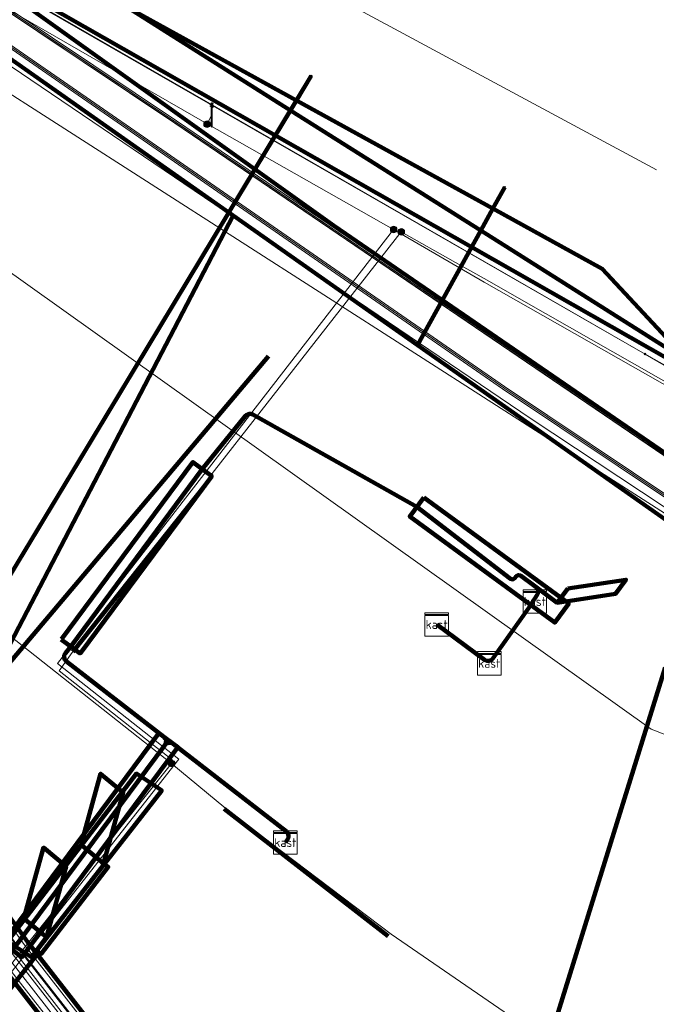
# Model space of a CAD drawing. Extents: x 152558 to 154479, y 462974 to 463683.
# Tile 629 of 638: x 154315 to 154336, y 463522 to 463555. Entities that reach past the tile are written whole.
import ezdxf
from ezdxf.enums import TextEntityAlignment as Align
from ezdxf.lldxf.tags import DXFTag

# ---------------------------------------------------------------- set-up
doc = ezdxf.new("R2010")
doc.units = 0
doc.header["$LTSCALE"] = 0.2
doc.layers.get('0').update_dxf_attribs({"linetype": 'CONTINUOUS'})
for name, color, linetype, lineweight in [('B-RO-KL-DATA_DUCT_ZIGGO BV-G', 90, 'CONTINUOUS', 100), ('B-RO-KL-DATA_EUROFIBER NEDERLAND BV-G', 90, 'KL-DATA-N', 18), ('B-RO-KL-DATA_HULPSTUK_EUROFIBER NEDERLAND BV-S', 90, 'CONTINUOUS', 25), ('B-RO-KL-DATA_HULPSTUK_KPN BV-S', 90, 'CONTINUOUS', 25), ('B-RO-KL-DATA_KABELBED_KPN BV-G', 90, 'CONTINUOUS', 100), ('B-RO-KL-DATA_KABELBED_ZIGGO BV-G', 90, 'CONTINUOUS', 100), ('B-RO-KL-DATA_MANTELBUIS_ASBESTCEMENT_KPN BV-G', 90, 'CONTINUOUS', 100), ('B-RO-KL-DATA_STEDIN NETBEHEER BV-G', 90, 'KL-DATA-N', 18), ('B-RO-KL-ET_HS_50 KV_STEDIN NETBEHEER BV-G', 10, 'KL-HS-N', 18), ('B-RO-KL-ET_HS_MANTELBUIS_PE_125_STEDIN NETBEHEER BV-G', 10, 'CONTINUOUS', 100), ('B-RO-KL-ET_LS_230 V_GEMEENTE AMERSFOORT-G', 190, 'KL-LS-N', 18), ('B-RO-KL-ET_LS_400 V_STEDIN NETBEHEER BV-G', 190, 'KL-LS-N', 18), ('B-RO-KL-ET_LS_GEMEENTE AMERSFOORT-S', 190, 'CONTINUOUS', 25), ('B-RO-KL-ET_LS_HULPSTUK_GEMEENTE AMERSFOORT-S', 190, 'CONTINUOUS', 25), ('B-RO-KL-ET_LS_KABELBED_GEMEENTE AMERSFOORT-G', 190, 'CONTINUOUS', 100), ('B-RO-KL-ET_LS_MANTELBUIS_110_GEMEENTE AMERSFOORT-G', 190, 'CONTINUOUS', 100), ('B-RO-KL-ET_LS_MANTELBUIS_GEMEENTE AMERSFOORT-G', 190, 'CONTINUOUS', 100), ('B-RO-KL-ET_LS_MANTELBUIS_PE_125_STEDIN NETBEHEER BV-G', 190, 'CONTINUOUS', 100), ('B-RO-KL-ET_MS_10 KV_STEDIN NETBEHEER BV-G', 130, 'KL-MS-N', 18), ('B-RO-KL-ET_MS_MANTELBUIS_PE_125_STEDIN NETBEHEER BV-G', 130, 'CONTINUOUS', 100), ('B-RO-KL-GAS_LD_PE_110_0.1 BAR_STEDIN NETBEHEER BV-G', 50, 'KL-GAS-LD-N', 18), ('B-RO-KL-WATER_150_VITENS-G', 170, 'KL-WATER-N', 18)]:
    doc.layers.add(name, color=color, linetype=linetype, lineweight=lineweight)
doc.styles.add('NLCS-ISO', font='NLCS-ISO.ttf')
tags = doc.linetypes.add('KL-DATA-N', pattern='A,4,-1,[101,NLCS.SHX,S=0.5,R=0,X=0,Y=0],-1,4,-1,["D",Standard,S=1,R=0,X=-0.25,Y=-0.5],-1.5', length=12.5).pattern_tags.tags
tags[18] = DXFTag(74, 10)
tags = doc.linetypes.add('KL-GAS-LD-N', pattern='A,4,-1,[69,NLCS.SHX,S=0.5,R=0,X=0,Y=0],-1,4,-1,["L",Standard,S=1,R=0,X=0.25,Y=-0.5],-2', length=13).pattern_tags.tags
tags[18] = DXFTag(74, 10)
tags = doc.linetypes.add('KL-HS-N', pattern='A,4,-1,[103,NLCS.SHX,S=0.75,R=0,X=0,Y=0],-1,4,-1,["H",Standard,S=1,R=0,X=0,Y=-0.5],-2', length=13).pattern_tags.tags
tags[18] = DXFTag(74, 10)
tags = doc.linetypes.add('KL-LS-N', pattern='A,4,-1,[103,NLCS.SHX,S=0.75,R=0,X=0,Y=0],-1,4,-1,["L",Standard,S=1,R=0,X=0,Y=-0.5],-2', length=13).pattern_tags.tags
tags[18] = DXFTag(74, 10)
tags = doc.linetypes.add('KL-MS-N', pattern='A,4,-1,[103,NLCS.SHX,S=0.75,R=0,X=0,Y=0],-1,4,-1,["M",Standard,S=1,R=0,X=0,Y=-0.5],-2', length=13).pattern_tags.tags
tags[18] = DXFTag(74, 10)
doc.linetypes.add('KL-WATER-N', pattern='A,7,-0.5,[168,NLCS.SHX,S=0.75,R=0,X=0.75,Y=0],-2', length=9.5)

# ---------------------------------------------------------------- blocks, each defined once
blk = doc.blocks.new('SKL-WTB_HULP_OVERIG-SO')
at = {"color": 0, "linetype": 'ByBlock', "lineweight": 18}
for points in [[(-0.14, 0.14), (0.14, -0.14)], [(0.14, 0.14), (-0.14, -0.14)]]:
    blk.add_lwpolyline(points, dxfattribs=at)
at = {"color": 0, "linetype": 'ByBlock', "lineweight": 18, "style": 'NLCS-ISO', "flags": 1}
for tag, p in [('TYPE', (1.5, 0)), ('LABEL', (1.5, -1.5)), ('OMSCHRIJVING', (1.5, -3))]:
    blk.add_attdef(tag, p, '', height=1, dxfattribs=at)
blk = doc.blocks.new('SKL-WTB_HULP_MOF-SO')
at = {"linetype": 'ByBlock', "lineweight": 18}
h = blk.add_hatch(color=0, dxfattribs=at)
h.dxf.hatch_style = 1
h.paths.add_polyline_path([(-0.5625, 0, 1), (0.5625, 0, 1)])
at = {"color": 0, "linetype": 'ByBlock', "lineweight": 18}
blk.add_circle((0, 0), 0.5625, dxfattribs=at)
at = {"color": 0, "linetype": 'ByBlock', "lineweight": 18, "style": 'NLCS-ISO', "flags": 1}
for tag, p in [('TYPE', (1.5, 0)), ('LABEL', (1.5, -1.5)), ('OMSCHRIJVING', (1.5, -3))]:
    blk.add_attdef(tag, p, '', height=1, dxfattribs=at)
blk = doc.blocks.new('SKL-WTB_HULP_KAST-SO')
at = {"color": 0, "linetype": 'ByBlock', "lineweight": 18}
for points in [[(-2, 2), (2, 2), (2, 1.68), (-2, 1.68)], [(-2, 1.52), (2, 1.52), (2, -2), (-2, -2)]]:
    blk.add_lwpolyline(points, close=True, dxfattribs=at)
at = {"color": 0, "linetype": 'ByBlock', "lineweight": 18, "style": 'NLCS-ISO'}
blk.add_text('kast', height=1.5, dxfattribs=at).set_placement((0, 0), align=Align.MIDDLE_CENTER)
at = {"color": 0, "linetype": 'ByBlock', "lineweight": 18, "style": 'NLCS-ISO', "flags": 1}
for tag, p in [('TYPE', (2.5, 0)), ('LABEL', (2.5, -1.5)), ('OMSCHRIJVING', (2.5, -3))]:
    blk.add_attdef(tag, p, '', height=1, dxfattribs=at)
blk = doc.blocks.new('SKL-ET_LS_MAST-SO')
for p, q in [((-0.05, 2.07), (0.05, 2.07)), ((-0.05, -2), (0.05, -2))]:
    blk.add_line(p, q)
for points in [[(-0.18, 1.76), (-0.22, 1.76), (-0.22, 1.84), (-0.18, 1.84), (-0.18, 1.79)], [(-0.18, 1.79), (-0.05, 1.79)], [(-0.18, 1.76), (-0.05, 1.76)], [(-0.05, -2), (-0.05, 2.07)], [(0.05, -2), (0.05, 2.07)], [(0.18, 1.92), (0.05, 1.92)], [(0.18, 1.89), (0.05, 1.89)], [(0.18, 1.89), (0.22, 1.89), (0.22, 1.97), (0.18, 1.97), (0.18, 1.92)], [(0.18, 1.63), (0.22, 1.63), (0.22, 1.71), (0.18, 1.71), (0.18, 1.66)], [(-0.18, 1.49), (-0.22, 1.49), (-0.22, 1.57), (-0.18, 1.57), (-0.18, 1.52)], [(-0.18, 1.52), (-0.05, 1.52)], [(-0.18, 1.49), (-0.05, 1.49)], [(0.18, 1.66), (0.05, 1.66)], [(0.18, 1.63), (0.05, 1.63)], [(0.18, 1.39), (0.05, 1.39)], [(0.18, 1.36), (0.05, 1.36)], [(0.18, 1.36), (0.22, 1.36), (0.22, 1.44), (0.18, 1.44), (0.18, 1.39)]]:
    blk.add_lwpolyline(points)

msp = doc.modelspace()

# ---------------------------------------------------------------- linework, layer by layer
at = {"layer": 'B-RO-KL-DATA_DUCT_ZIGGO BV-G', "flags": 128}
msp.add_lwpolyline([(154283.53, 463584.889), (154288.12, 463573.37), (154288.702, 463572.214), (154289.518, 463571.546), (154295.764, 463567.353), (154337.578, 463543.546), (154339.755, 463542.446), (154340.799, 463542.12), (154344.256, 463542.038), (154344.647, 463541.916), (154344.791, 463541.54), (154344.606, 463540.555), (154345.047, 463540.207), (154353.428, 463535.767), (154362.498, 463530.961), (154364.06, 463530.133), (154364.255, 463530.78), (154364.933, 463531.227), (154365.268, 463531.2), (154365.337, 463531.888), (154365.343, 463531.946)], dxfattribs=at)
at = {"layer": 'B-RO-KL-DATA_EUROFIBER NEDERLAND BV-G', "flags": 128}
for points in [[(154278.345, 463602.394), (154279.18, 463599.52), (154281.88, 463590.89), (154283.42, 463588.81), (154289.99, 463570.64), (154314.63, 463556.46), (154336.1, 463544.1), (154336.97, 463543.6), (154341.8, 463541.18), (154357.85, 463534.74), (154361.43, 463533.04), (154363.5, 463531.68), (154369.02, 463527.59), (154369.74, 463527.48), (154370.47, 463527.37)], [(154278.368, 463602.377), (154279.2, 463599.5), (154281.9, 463590.9), (154283.4, 463588.8), (154290, 463570.6), (154314.6, 463556.5), (154336.1, 463544.1), (154337, 463543.6), (154341.8, 463541.2), (154357.8, 463534.7), (154361.4, 463533), (154363.5, 463531.7), (154369, 463527.6), (154369.7, 463527.5), (154370.5, 463527.4)], [(154283.419, 463588.814), (154289.987, 463570.638), (154314.625, 463556.459), (154336.099, 463544.102), (154336.971, 463543.599), (154341.796, 463541.181), (154357.845, 463534.739), (154361.432, 463533.044), (154363.503, 463531.679), (154369.015, 463527.593), (154369.743, 463527.483), (154370.468, 463527.369)], [(154387.44, 463504.37), (154389.73, 463502.1), (154394.49, 463508.03), (154371.41, 463526.56), (154370.94, 463526.97), (154370.47, 463527.37), (154369.74, 463527.48), (154369.02, 463527.59), (154363.5, 463531.68), (154361.43, 463533.04), (154357.85, 463534.74), (154341.8, 463541.18), (154336.97, 463543.6), (154336.1, 463544.1), (154314.63, 463556.46), (154289.99, 463570.64), (154283.42, 463588.81), (154286.33, 463586.08), (154290.519, 463587.095), (154294.581, 463572.942), (154336.487, 463550.364)], [(154336.1, 463544.1), (154336.97, 463543.6), (154341.8, 463541.18), (154357.845, 463534.739), (154361.43, 463533.04), (154363.5, 463531.68), (154369.02, 463527.59), (154369.74, 463527.48)]]:
    msp.add_lwpolyline(points, dxfattribs=at)
at = {"layer": 'B-RO-KL-DATA_KABELBED_KPN BV-G', "flags": 128}
for points in [[(154322.101, 463548.816), (154321.955, 463548.919), (154290.767, 463570.873), (154290.764, 463570.876)], [(154318.477, 463555.911), (154324.254, 463552.728), (154330.931, 463549.05), (154334.646, 463547.003), (154337.597, 463543.831)], [(154337.597, 463543.831), (154330.518, 463548.303), (154324.05, 463552.39), (154318.477, 463555.911)], [(154324.756, 463553.561), (154324.254, 463552.728), (154324.05, 463552.39), (154321.955, 463548.919), (154308.278, 463526.247), (154307.167, 463524.397), (154305.994, 463522.628), (154305.255, 463521.514), (154326.548, 463501.847)], [(154324.756, 463553.561), (154308.281, 463526.244), (154307.167, 463524.397)], [(154331.33, 463549.773), (154330.931, 463549.05), (154330.518, 463548.303), (154328.366, 463544.406)], [(154326.548, 463501.847), (154307.65, 463521.081), (154322.101, 463548.816)], [(154322.101, 463548.816), (154328.366, 463544.406)], [(154328.366, 463544.406), (154337.772, 463537.785), (154338.031, 463537.603), (154338.036, 463537.601)], [(154323.3, 463544.031), (154308.281, 463526.244)], [(154336.783, 463533.442), (154331.348, 463515.922), (154331.08, 463513.389), (154328.35, 463506.46), (154327.785, 463505.013), (154326.548, 463501.847)], [(154336.478, 463532.457), (154331.348, 463515.922)]]:
    msp.add_lwpolyline(points, dxfattribs=at)
at = {"layer": 'B-RO-KL-DATA_KABELBED_ZIGGO BV-G', "flags": 128}
msp.add_lwpolyline([(154283.53, 463584.889), (154288.12, 463573.37), (154288.702, 463572.214), (154289.518, 463571.546), (154295.764, 463567.353), (154337.578, 463543.546), (154339.755, 463542.446), (154340.799, 463542.12), (154344.256, 463542.038), (154344.647, 463541.916), (154344.791, 463541.54), (154344.606, 463540.555), (154345.047, 463540.207), (154353.428, 463535.767)], dxfattribs=at)
at = {"layer": 'B-RO-KL-DATA_MANTELBUIS_ASBESTCEMENT_KPN BV-G', "flags": 128}
for points in [[(154324.756, 463553.561), (154308.281, 463526.244), (154307.167, 463524.397)], [(154323.3, 463544.031), (154308.281, 463526.244)], [(154336.478, 463532.457), (154331.348, 463515.922)]]:
    msp.add_lwpolyline(points, dxfattribs=at)
at = {"layer": 'B-RO-KL-DATA_STEDIN NETBEHEER BV-G', "flags": 128}
for points in [[(154376.131, 463459.288), (154376.674, 463459.977), (154378.973, 463463.085), (154379.35, 463463.76), (154379.419, 463464.684), (154378.758, 463465.333), (154376.015, 463466.307), (154358.435, 463480.291), (154330.138, 463505.559), (154324.16, 463512.208), (154319.281, 463518.121), (154314.798, 463523.876), (154310.038, 463530.531), (154306.276, 463536.203), (154301.531, 463543.836), (154299.423, 463547.636), (154297.624, 463551.098), (154294.721, 463557.167), (154292.354, 463562.67), (154289.146, 463570.797), (154284.007, 463585.15), (154277.667, 463602.924)], [(154286.638, 463575.074), (154286.887, 463574.262), (154320.127, 463552.002), (154338.81, 463539.301), (154341.551, 463537.511), (154358.227, 463524.884), (154361.177, 463522.143)], [(154295.815, 463568.223), (154320.075, 463551.992), (154338.758, 463539.292), (154340.92, 463537.881), (154342.417, 463537.045), (154344.304, 463535.73), (154344.609, 463535.557), (154344.931, 463535.419), (154345.268, 463535.32), (154345.613, 463535.261), (154345.963, 463535.243), (154347.92, 463535.253), (154348.3, 463535.232), (154348.673, 463535.162), (154349.034, 463535.046), (154349.378, 463534.885), (154349.699, 463534.682), (154360.214, 463524.745), (154360.612, 463524.342), (154361.023, 463523.74), (154361.501, 463522.844), (154361.687, 463522.115), (154362.337, 463520.444), (154363.469, 463519.514), (154367.214, 463521.309), (154367.965, 463520.653)]]:
    msp.add_lwpolyline(points, dxfattribs=at)
at = {"layer": 'B-RO-KL-ET_HS_50 KV_STEDIN NETBEHEER BV-G', "flags": 128}
for points in [[(154137.77, 463676), (154145.252, 463670.73), (154161.735, 463659.556), (154163.15, 463657.996), (154243.261, 463598.53), (154255.578, 463590.219), (154268.542, 463582.468), (154270.692, 463580.364), (154272.845, 463579.057), (154273.236, 463579.028), (154276.082, 463579.892), (154276.553, 463579.963), (154276.859, 463579.919), (154277.028, 463579.77), (154277.263, 463579.418), (154290.524, 463570.527), (154305.199, 463560.961), (154331.257, 463542.925), (154337.134, 463538.991), (154341.497, 463537.574), (154342.387, 463537.372), (154343.016, 463537.118), (154359.786, 463523.6), (154363.01, 463521.034), (154365.145, 463518.911), (154370.059, 463513.738), (154375.135, 463507.736), (154376.375, 463507.248), (154376.758, 463504.926), (154378.726, 463503.04), (154376.099, 463500), (154355.244, 463474.906), (154357.016, 463473.41)], [(154137.869, 463676), (154139.746, 463674.682), (154145.28, 463670.771), (154161.768, 463659.594), (154163.184, 463658.033), (154243.29, 463598.571), (154255.605, 463590.261), (154268.573, 463582.508), (154270.723, 463580.404), (154272.861, 463579.106), (154273.23, 463579.079), (154276.071, 463579.941), (154276.553, 463580.014), (154276.881, 463579.966), (154277.066, 463579.803), (154277.299, 463579.454), (154290.586, 463570.546), (154305.23, 463561), (154331.301, 463542.955), (154337.156, 463539.036), (154341.501, 463537.624), (154342.402, 463537.42), (154343.042, 463537.162), (154359.817, 463523.639), (154363.043, 463521.071), (154365.181, 463518.946), (154370.096, 463513.771), (154375.167, 463507.775), (154376.418, 463507.276), (154376.801, 463504.954), (154378.795, 463503.043), (154376.165, 463500), (154356.46, 463476.29), (154355.3, 463475.5), (154353.9, 463475.46), (154352.27, 463475.33), (154350.94, 463474.39), (154348.45, 463471.48)], [(154369.424, 463516.11), (154359.848, 463523.678), (154343.068, 463537.206), (154342.417, 463537.468), (154341.505, 463537.674), (154337.178, 463539.081), (154331.322, 463542.994), (154305.261, 463561.039), (154290.648, 463570.565), (154277.335, 463579.49), (154277.104, 463579.836), (154276.903, 463580.013), (154276.553, 463580.065), (154276.06, 463579.99), (154273.224, 463579.13), (154272.877, 463579.155), (154270.754, 463580.444), (154268.604, 463582.548), (154255.632, 463590.303), (154243.319, 463598.612), (154163.218, 463658.07), (154161.801, 463659.632), (154145.308, 463670.812), (154139.775, 463674.723), (154137.956, 463676)], [(154276.698, 463603.679), (154283.387, 463584.929), (154288.529, 463570.565), (154291.744, 463562.419), (154294.12, 463556.893), (154297.033, 463550.805), (154298.842, 463547.322), (154300.963, 463543.503), (154305.722, 463535.847), (154309.494, 463530.158), (154314.27, 463523.48), (154318.766, 463517.709), (154323.658, 463511.775), (154329.673, 463505.091), (154358.01, 463479.786), (154375.64, 463465.775), (154378.498, 463464.736), (154378.792, 463464.447), (154378.761, 463464.039), (154378.427, 463463.439), (154376.11, 463460.308), (154373.845, 463457.435), (154373.557, 463456.491), (154373.984, 463455.602), (154377.652, 463452.168), (154379.425, 463450.642)], [(154276.992, 463603.45), (154283.575, 463584.996), (154288.716, 463570.635), (154291.929, 463562.495), (154294.302, 463556.976), (154297.212, 463550.894), (154299.018, 463547.417), (154301.135, 463543.604), (154305.89, 463535.955), (154309.659, 463530.271), (154314.43, 463523.6), (154318.922, 463517.834), (154323.81, 463511.906), (154329.814, 463505.233), (154358.139, 463479.939), (154375.763, 463465.933), (154378.607, 463464.909), (154378.998, 463464.525), (154378.957, 463463.98), (154378.595, 463463.33), (154376.269, 463460.187), (154374.025, 463457.341), (154373.771, 463456.507), (154374.148, 463455.722), (154377.789, 463452.313), (154379.539, 463450.768), (154379.661, 463450.531)], [(154277.286, 463603.221), (154283.763, 463585.063), (154288.903, 463570.705), (154292.114, 463562.571), (154294.484, 463557.059), (154297.391, 463550.983), (154299.194, 463547.512), (154301.307, 463543.705), (154306.058, 463536.063), (154309.824, 463530.384), (154314.59, 463523.72), (154319.078, 463517.959), (154323.962, 463512.037), (154329.955, 463505.375), (154358.268, 463480.092), (154375.886, 463466.091), (154378.716, 463465.082), (154379.204, 463464.603), (154379.153, 463463.921), (154378.763, 463463.221), (154376.428, 463460.066), (154374.205, 463457.247), (154373.985, 463456.523), (154374.312, 463455.842), (154377.926, 463452.458), (154379.902, 463450.667)], [(154277.433, 463603.106), (154283.857, 463585.097), (154288.997, 463570.741), (154292.206, 463562.609), (154294.576, 463557.101), (154297.481, 463551.027), (154299.282, 463547.56), (154301.393, 463543.755), (154306.142, 463536.117), (154309.906, 463530.44), (154314.67, 463523.78), (154319.156, 463518.021), (154324.038, 463512.103), (154330.025, 463505.445), (154358.332, 463480.168), (154375.948, 463466.169), (154378.667, 463465.206), (154379.26, 463464.624), (154379.198, 463463.795), (154378.838, 463463.154), (154376.51, 463460.007), (154374.188, 463457.063), (154374.006, 463456.476), (154374.264, 463455.914), (154378.397, 463452.152), (154381.359, 463449.959)], [(154277.726, 463602.877), (154284.045, 463585.164), (154289.184, 463570.811), (154292.391, 463562.685), (154294.758, 463557.184), (154297.66, 463551.116), (154299.458, 463547.655), (154301.565, 463543.856), (154306.31, 463536.225), (154310.071, 463530.553), (154314.83, 463523.9), (154319.312, 463518.146), (154324.19, 463512.234), (154330.166, 463505.587), (154358.461, 463480.321), (154376.071, 463466.327), (154378.775, 463465.38), (154379.466, 463464.702), (154379.394, 463463.736), (154379.006, 463463.045), (154376.669, 463459.886), (154374.368, 463456.968), (154374.22, 463456.49), (154374.429, 463456.034), (154378.526, 463452.305), (154381.418, 463450.023)], [(154278.02, 463602.648), (154284.233, 463585.231), (154289.371, 463570.881), (154292.576, 463562.761), (154294.94, 463557.267), (154297.839, 463551.205), (154299.634, 463547.75), (154301.737, 463543.957), (154306.478, 463536.333), (154310.236, 463530.666), (154314.99, 463524.02), (154319.468, 463518.271), (154324.342, 463512.365), (154330.307, 463505.729), (154358.59, 463480.474), (154376.196, 463466.483), (154378.883, 463465.554), (154379.672, 463464.78), (154379.59, 463463.677), (154379.174, 463462.936), (154376.828, 463459.765), (154374.548, 463456.873), (154374.434, 463456.504), (154374.594, 463456.154), (154378.655, 463452.458), (154381.561, 463450.217)]]:
    msp.add_lwpolyline(points, dxfattribs=at)
at = {"layer": 'B-RO-KL-ET_HS_MANTELBUIS_PE_125_STEDIN NETBEHEER BV-G', "flags": 128}
for points in [[(154276.476, 463603.852), (154283.245, 463584.878), (154288.388, 463570.512), (154291.605, 463562.361), (154293.984, 463556.832), (154296.899, 463550.737), (154298.709, 463547.252), (154300.833, 463543.426), (154305.595, 463535.766), (154309.371, 463530.072), (154314.149, 463523.391), (154318.649, 463517.615), (154323.545, 463511.678), (154329.566, 463504.984), (154357.913, 463479.671), (154375.544, 463465.66), (154376.29, 463466.6)], [(154376.29, 463466.6), (154358.687, 463480.589), (154330.414, 463505.836), (154324.455, 463512.462), (154319.585, 463518.365), (154315.111, 463524.109), (154310.359, 463530.752), (154306.605, 463536.414), (154301.867, 463544.034), (154299.767, 463547.82), (154297.973, 463551.273), (154295.076, 463557.328), (154292.715, 463562.819), (154289.512, 463570.934), (154284.375, 463585.282), (154278.242, 463602.475)]]:
    msp.add_lwpolyline(points, dxfattribs=at)
at = {"layer": 'B-RO-KL-ET_LS_230 V_GEMEENTE AMERSFOORT-G', "flags": 128}
for points in [[(154327.555, 463548.336), (154321.21, 463551.929), (154300.475, 463563.863)], [(154321.23, 463551.954), (154321.37, 463552.239), (154321.37, 463552.239), (154321.37, 463552.239)], [(154385.339, 463449.372), (154385.779, 463449.997), (154374.871, 463458.654), (154366.144, 463466.24), (154356.157, 463474.741), (154353.374, 463476.718), (154351.693, 463477.583), (154347.11, 463481.286), (154342.867, 463484.223), (154337.943, 463487.781), (154337.923, 463487.841), (154331.198, 463493.12), (154330.317, 463494.561), (154325.934, 463499.855), (154324.633, 463501.486), (154323.572, 463502.737), (154319.167, 463505.871), (154319.163, 463505.874), (154319.149, 463505.884), (154307.96, 463514.006), (154307.88, 463514.051), (154313.905, 463522.267), (154320.25, 463530.328), (154316.126, 463533.585), (154327.555, 463548.336), (154330.637, 463546.55), (154340.265, 463541.071), (154341.726, 463540.481), (154343.427, 463541.036), (154344.428, 463542.332), (154346.369, 463541.056), (154348.791, 463539.51), (154354.856, 463535.587), (154355.236, 463535.192), (154355.756, 463534.886), (154360.08, 463532.069), (154363.302, 463530.268), (154363.442, 463529.788), (154363.662, 463527.216), (154364.883, 463525.529), (154366.244, 463524.403), (154367.605, 463523.273), (154368.926, 463522.167), (154370.587, 463520.856), (154373.069, 463518.929), (154376.492, 463516.312), (154381.336, 463512.565), (154384.838, 463509.918), (154384.838, 463509.852)], [(154320.009, 463530.178), (154320.007, 463530.18), (154320.009, 463530.183), (154320.029, 463530.298), (154316.186, 463533.33), (154316.627, 463533.956), (154327.815, 463548.256), (154329.657, 463547.221), (154330.737, 463546.615), (154331.978, 463545.9), (154340.325, 463541.156), (154341.726, 463540.566), (154343.367, 463541.126), (154344.348, 463542.452), (154349.031, 463539.37), (154354.756, 463535.662), (154355.136, 463535.207), (154355.236, 463534.721), (154353.575, 463530.483), (154352.994, 463528.942), (154353.575, 463530.483), (154355.236, 463534.721), (154355.136, 463535.207), (154354.756, 463535.662), (154349.031, 463539.37), (154344.348, 463542.452), (154343.367, 463541.126), (154341.726, 463540.566), (154340.325, 463541.156), (154331.978, 463545.9), (154330.737, 463546.615), (154329.657, 463547.221), (154327.815, 463548.256), (154316.627, 463533.956), (154316.186, 463533.33), (154320.029, 463530.298)], [(154307.74, 463513.971), (154314.025, 463522.702), (154320.007, 463530.18), (154306.819, 463540.596)], [(154320.009, 463530.168), (154322.111, 463528.431), (154327.475, 463524.378), (154338.964, 463516.472)]]:
    msp.add_lwpolyline(points, dxfattribs=at)
at = {"layer": 'B-RO-KL-ET_LS_400 V_STEDIN NETBEHEER BV-G', "flags": 128}
msp.add_lwpolyline([(154296.292, 463559.892), (154336.308, 463531.345), (154347.005, 463527.212), (154354.225, 463522.358), (154370.428, 463508.797)], dxfattribs=at)
at = {"layer": 'B-RO-KL-ET_LS_KABELBED_GEMEENTE AMERSFOORT-G', "flags": 128}
for points in [[(154341.686, 463537.743), (154336.983, 463540.593), (154325.536, 463548.463), (154314.307, 463556.504), (154311.541, 463558.464), (154296.788, 463536.037), (154295.981, 463535.043), (154273.288, 463554.318)], [(154319.78, 463530.811), (154319.813, 463530.88), (154319.817, 463530.957), (154319.792, 463531.03), (154319.741, 463531.088), (154316.431, 463533.648), (154316.38, 463533.707), (154316.355, 463533.781), (154316.36, 463533.859), (154316.395, 463533.929), (154316.576, 463534.163), (154321.05, 463540.192), (154322.512, 463541.995), (154322.565, 463542.041), (154322.63, 463542.065), (154322.7, 463542.066), (154322.766, 463542.043), (154328.34, 463538.906), (154331.532, 463536.458), (154331.607, 463536.438), (154331.673, 463536.478), (154331.724, 463536.547), (154331.79, 463536.586), (154331.864, 463536.568), (154332.843, 463535.846)], [(154333.47, 463536.129), (154333.114, 463535.646), (154335.091, 463535.945), (154335.448, 463536.428), (154333.48, 463536.131)], [(154332.385, 463536.184), (154332.436, 463536.129), (154332.463, 463536.06), (154332.463, 463535.985), (154332.435, 463535.916), (154332.151, 463535.467), (154330.922, 463533.749), (154330.865, 463533.695), (154330.791, 463533.668), (154330.712, 463533.671), (154330.641, 463533.705), (154329.018, 463534.906)], [(154333.114, 463535.646), (154332.843, 463535.846)], [(154323.874, 463527.491), (154323.947, 463527.589), (154323.979, 463527.658), (154323.984, 463527.735), (154323.959, 463527.808), (154323.908, 463527.866), (154320.058, 463530.843), (154319.987, 463530.878), (154319.908, 463530.883), (154319.834, 463530.857), (154319.775, 463530.804)], [(154313.849, 463522.54), (154313.798, 463522.598), (154313.773, 463522.672), (154313.778, 463522.75), (154313.813, 463522.82), (154314.598, 463523.835), (154319.775, 463530.804)], [(154316.924, 463527.42), (154317.692, 463526.779), (154318.362, 463529.188), (154317.594, 463529.829), (154316.927, 463527.43)], [(154314.983, 463524.911), (154315.751, 463524.27), (154316.421, 463526.678), (154315.653, 463527.319), (154314.986, 463524.92)], [(154317.692, 463526.779), (154317.853, 463526.66), (154315.568, 463523.703), (154315.41, 463523.825), (154315.751, 463524.27)], [(154315.489, 463523.764), (154314.403, 463522.364), (154314.369, 463522.294), (154314.363, 463522.216), (154314.388, 463522.142), (154314.439, 463522.083)]]:
    msp.add_lwpolyline(points, dxfattribs=at)
at = {"layer": 'B-RO-KL-ET_LS_MANTELBUIS_110_GEMEENTE AMERSFOORT-G', "flags": 128}
for points in [[(154316.647, 463533.976), (154321.16, 463539.652)], [(154314.385, 463524.068), (154314.385, 463524.163), (154314.385, 463524.163), (154315.246, 463523.588), (154319.669, 463529.262), (154318.808, 463529.838), (154314.385, 463524.068)], [(154327.365, 463524.311), (154321.791, 463528.639)]]:
    msp.add_lwpolyline(points, dxfattribs=at)
at = {"layer": 'B-RO-KL-ET_LS_MANTELBUIS_GEMEENTE AMERSFOORT-G', "flags": 128}
for points in [[(154316.255, 463534.401), (154316.897, 463533.925), (154321.372, 463539.954), (154320.729, 463540.431), (154316.261, 463534.41)], [(154328.577, 463539.229), (154328.104, 463538.583), (154333.032, 463534.971), (154333.505, 463535.617), (154328.585, 463539.223)], [(154314.277, 463524.073), (154314.919, 463523.596), (154320.215, 463530.732), (154319.572, 463531.209), (154314.283, 463524.081)]]:
    msp.add_lwpolyline(points, dxfattribs=at)
at = {"layer": 'B-RO-KL-ET_LS_MANTELBUIS_PE_125_STEDIN NETBEHEER BV-G', "flags": 128}
for points in [[(154276.476, 463603.852), (154283.245, 463584.878), (154288.388, 463570.512), (154291.605, 463562.361), (154293.984, 463556.832), (154296.899, 463550.737), (154298.709, 463547.252), (154300.833, 463543.426), (154305.595, 463535.766), (154309.371, 463530.072), (154314.149, 463523.391), (154318.649, 463517.615), (154323.545, 463511.678), (154329.566, 463504.984), (154357.913, 463479.671), (154375.544, 463465.66), (154376.29, 463466.6)], [(154376.29, 463466.6), (154358.687, 463480.589), (154330.414, 463505.836), (154324.455, 463512.462), (154319.585, 463518.365), (154315.111, 463524.109), (154310.359, 463530.752), (154306.605, 463536.414), (154301.867, 463544.034), (154299.767, 463547.82), (154297.973, 463551.273), (154295.076, 463557.328), (154292.715, 463562.819), (154289.512, 463570.934), (154284.375, 463585.282), (154278.242, 463602.475)]]:
    msp.add_lwpolyline(points, dxfattribs=at)
at = {"layer": 'B-RO-KL-ET_MS_10 KV_STEDIN NETBEHEER BV-G', "flags": 128}
for points in [[(154277.644, 463602.942), (154286.338, 463574.692), (154320.173, 463552.034), (154338.842, 463539.345), (154340.063, 463538.492), (154342.377, 463536.99), (154344.301, 463535.656), (154344.612, 463535.479), (154345.279, 463535.239), (154345.631, 463535.179), (154346.759, 463535.149), (154347.941, 463535.171), (154348.685, 463535.081), (154349.377, 463534.809), (154367.402, 463520.76)], [(154288.987, 463581.324), (154287.235, 463580.912), (154287.903, 463578.076), (154290.651, 463571.683), (154320.117, 463551.952), (154338.793, 463539.258), (154339.96, 463538.738), (154340.835, 463538.532), (154341.983, 463538.679), (154343.578, 463538.994), (154344.459, 463538.994), (154345.125, 463538.852), (154345.765, 463538.581), (154360.398, 463526.709), (154369.37, 463519.53)], [(154361.083, 463528.397), (154360.764, 463527.369), (154360.684, 463527.213), (154360.553, 463527.094), (154360.39, 463527.028), (154360.213, 463527.023), (154360.046, 463527.08), (154345.791, 463538.624), (154345.14, 463538.9), (154344.464, 463539.044), (154343.573, 463539.044), (154341.975, 463538.728), (154340.838, 463538.583), (154339.977, 463538.785), (154338.817, 463539.301), (154320.145, 463551.993), (154290.676, 463571.726), (154287.951, 463578.091), (154287.295, 463580.875), (154288.998, 463581.275)]]:
    msp.add_lwpolyline(points, dxfattribs=at)
at = {"layer": 'B-RO-KL-ET_MS_MANTELBUIS_PE_125_STEDIN NETBEHEER BV-G', "flags": 128}
for points in [[(154276.476, 463603.852), (154283.245, 463584.878), (154288.388, 463570.512), (154291.605, 463562.361), (154293.984, 463556.832), (154296.899, 463550.737), (154298.709, 463547.252), (154300.833, 463543.426), (154305.595, 463535.766), (154309.371, 463530.072), (154314.149, 463523.391), (154318.649, 463517.615), (154323.545, 463511.678), (154329.566, 463504.984), (154357.913, 463479.671), (154375.544, 463465.66), (154376.29, 463466.6)], [(154376.29, 463466.6), (154358.687, 463480.589), (154330.414, 463505.836), (154324.455, 463512.462), (154319.585, 463518.365), (154315.111, 463524.109), (154310.359, 463530.752), (154306.605, 463536.414), (154301.867, 463544.034), (154299.767, 463547.82), (154297.973, 463551.273), (154295.076, 463557.328), (154292.715, 463562.819), (154289.512, 463570.934), (154284.375, 463585.282), (154278.242, 463602.475)]]:
    msp.add_lwpolyline(points, dxfattribs=at)
at = {"layer": 'B-RO-KL-GAS_LD_PE_110_0.1 BAR_STEDIN NETBEHEER BV-G', "flags": 128}
msp.add_lwpolyline([(154301.694, 463561.181), (154336.924, 463538.592), (154359.712, 463522.41)], dxfattribs=at)
at = {"layer": 'B-RO-KL-WATER_150_VITENS-G', "flags": 128}
msp.add_lwpolyline([(154290.983, 463569.869), (154293.162, 463568.391), (154311.066, 463556.25), (154332.232, 463541.896), (154359.18, 463524.059)], dxfattribs=at)

# ---------------------------------------------------------------- block references
at = {"layer": 'B-RO-KL-DATA_HULPSTUK_EUROFIBER NEDERLAND BV-S', "xscale": 0.2, "yscale": 0.2, "zscale": 0.2}
msp.add_blockref('SKL-WTB_HULP_OVERIG-SO', (154336.1, 463544.1), dxfattribs=at)
at = {"layer": 'B-RO-KL-DATA_HULPSTUK_KPN BV-S', "xscale": 0.2, "yscale": 0.2, "zscale": 0.2}
for p in [(154324.756, 463553.561), (154331.33, 463549.773), (154322.101, 463548.816), (154322.101, 463548.816), (154322.101, 463548.816), (154328.366, 463544.406), (154328.366, 463544.406), (154328.366, 463544.406)]:
    msp.add_blockref('SKL-WTB_HULP_OVERIG-SO', p, dxfattribs=at)
at = {"layer": 'B-RO-KL-ET_LS_GEMEENTE AMERSFOORT-S', "xscale": 0.2, "yscale": 0.2, "zscale": 0.2}
msp.add_blockref('SKL-ET_LS_MAST-SO', (154321.376, 463552.229), dxfattribs=at)
at = {"layer": 'B-RO-KL-ET_LS_HULPSTUK_GEMEENTE AMERSFOORT-S', "xscale": 0.2, "yscale": 0.2, "zscale": 0.2}
for name, p in [('SKL-WTB_HULP_MOF-SO', (154321.21, 463551.924)), ('SKL-WTB_HULP_MOF-SO', (154327.555, 463548.336)), ('SKL-WTB_HULP_MOF-SO', (154327.815, 463548.256)), ('SKL-WTB_HULP_KAST-SO', (154332.354, 463535.688)), ('SKL-WTB_HULP_KAST-SO', (154329.018, 463534.906)), ('SKL-WTB_HULP_KAST-SO', (154330.804, 463533.584)), ('SKL-WTB_HULP_MOF-SO', (154320.009, 463530.178)), ('SKL-WTB_HULP_KAST-SO', (154323.874, 463527.491))]:
    msp.add_blockref(name, p, dxfattribs=at)

doc.saveas('drawing.dxf')
